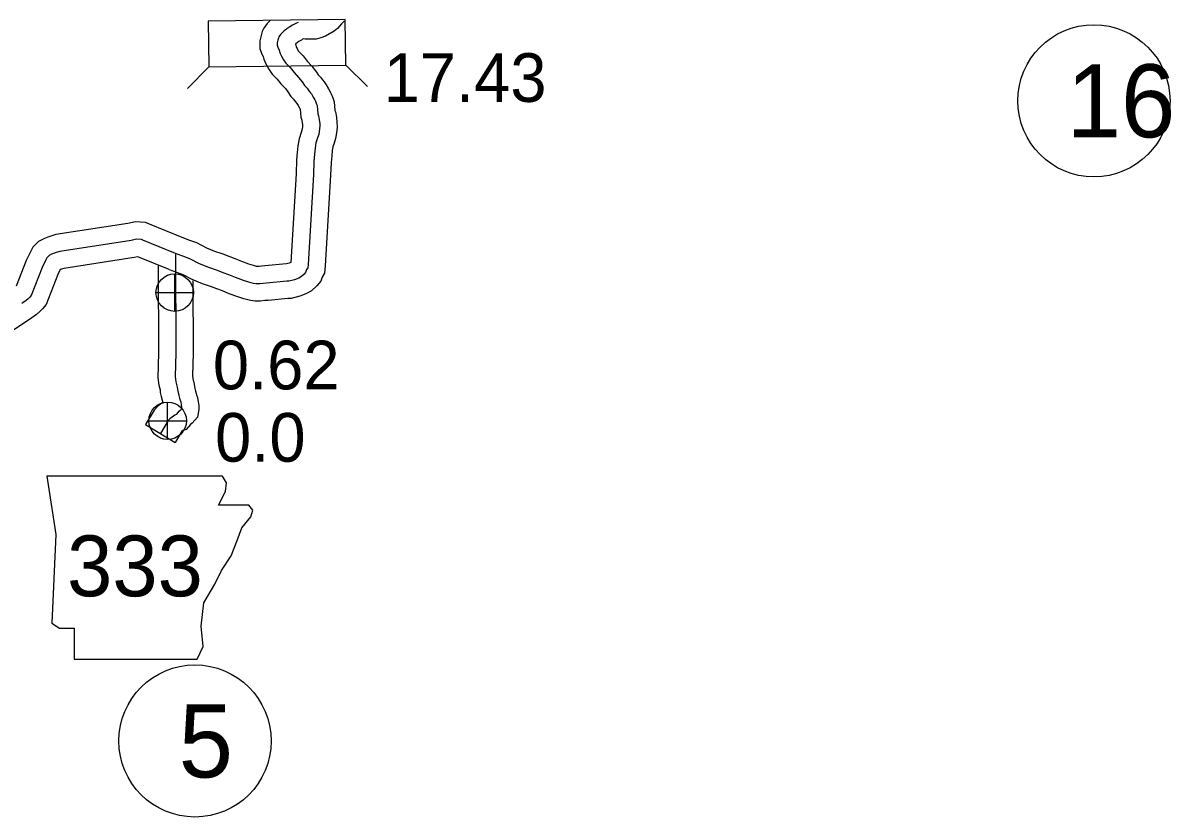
# Model space of a CAD drawing. Extents: x -83719 to 153526, y -11835 to 11446.
# Drawn here: x 13998.5 to 14330.4, y -2568 to -2338.3 of the extents above; entities that cross this region are included whole.
import ezdxf

# ---------------------------------------------------------------- set-up
doc = ezdxf.new("R2010")
doc.units = 0
for name, color, linetype in [('Level 10', 7, 'Continuous'), ('Level 11', 7, 'Continuous'), ('Level 20', 7, 'Continuous'), ('Level 21', 7, 'Continuous'), ('Level 25', 7, 'Continuous'), ('Level 26', 7, 'Continuous'), ('Level 27', 7, 'Continuous'), ('Level 58', 7, 'Continuous'), ('Level 59', 7, 'Continuous')]:
    doc.layers.add(name, color=color, linetype=linetype)

msp = doc.modelspace()

# ---------------------------------------------------------------- linework, layer by layer
at = {"layer": 'Level 10'}
msp.add_line((14033.94, -2454.45), (14042.47, -2459.65), dxfattribs=at)
for points in [[(14037.63, -2408.56), (14037.7, -2433.68), (14037.45, -2440.95), (14037.82, -2443.1), (14038.12, -2444.46), (14038.2, -2445.16), (14038.47, -2446.36), (14038.76, -2447.42), (14038.94, -2448.06), (14037.61, -2449.03), (14036.46, -2450.3), (14033.94, -2454.45)], [(14047.64, -2412.87), (14047.7, -2433.84), (14047.48, -2440.26), (14047.64, -2441.18), (14048, -2442.81), (14048.08, -2443.51), (14048.18, -2443.97), (14048.4, -2444.76), (14048.6, -2445.49), (14048.7, -2445.83), (14048.98, -2446.63), (14049.35, -2449), (14049.3, -2450.09), (14049, -2452.36), (14047.42, -2454.01), (14046.93, -2454.44), (14045.71, -2455.85), (14044.76, -2456.19), (14044.45, -2456.41), (14042.47, -2459.65)]]:
    msp.add_lwpolyline(points, dxfattribs=at)
at = {"layer": 'Level 11'}
for points in [[(14070.04, -2337.51), (14069.12, -2338.45), (14068.17, -2339.82), (14067.68, -2340.83), (14067.32, -2341.96), (14066.94, -2343.54), (14066.97, -2345.73), (14067.6, -2347.31), (14067.93, -2348.02), (14068.18, -2348.83), (14068.74, -2350.18), (14069.61, -2351.69), (14070.58, -2353.12), (14072.01, -2354.55), (14073.09, -2355.88), (14074.35, -2357.29), (14075.11, -2358.25), (14075.92, -2359.58), (14076.75, -2360.39), (14077.19, -2361.06), (14077.71, -2361.6), (14078.08, -2362.24), (14078.62, -2363.24)], [(14091.4, -2337.79), (14090.61, -2338.53), (14089.44, -2339.96), (14088.47, -2340.71), (14087.31, -2341.38), (14087.11, -2341.49), (14085.97, -2342.19), (14084.59, -2342.67), (14083.25, -2342.97), (14081.54, -2343.05), (14080.71, -2342.98), (14080.1, -2342.99), (14079.63, -2342.96), (14079.59, -2342.96), (14079.35, -2343.04), (14079.32, -2343.05), (14079, -2343.26), (14078.25, -2343.68), (14077.83, -2343.96), (14077.38, -2344.35), (14077.28, -2344.42), (14077.6, -2345.44), (14077.73, -2345.75), (14078.08, -2346.36), (14078.33, -2346.72), (14079.46, -2347.87), (14080.69, -2349.39), (14081.99, -2350.83), (14083.33, -2352.52), (14083.82, -2353.31), (14084.54, -2354.02), (14085.05, -2354.81), (14085.59, -2355.37), (14086.15, -2356.23), (14086.81, -2357.35), (14087.28, -2358.24), (14087.6, -2358.86), (14088.08, -2360.02), (14088.46, -2361.12)], [(14088.46, -2361.12), (14088.7, -2363.63), (14088.81, -2363.99), (14089.11, -2365.56), (14089.28, -2367.09), (14089.31, -2368.23), (14089.23, -2369.48), (14088.86, -2371.76), (14088.43, -2373.05), (14088.07, -2374.18), (14087.9, -2375.19), (14087.75, -2376.76), (14087.57, -2378.66), (14087.45, -2382.34), (14085.9, -2408.6), (14085.71, -2410.68), (14085.04, -2411.8), (14084.59, -2413), (14083.48, -2414.35), (14081.94, -2415.82), (14080.29, -2416.65), (14078.52, -2417.33), (14076.06, -2417.99), (14075.11, -2418.01), (14069.34, -2418.55), (14068.4, -2418.63), (14067.19, -2418.74), (14065.61, -2418.73), (14064.25, -2418.63), (14062.38, -2418.1), (14060.64, -2417.57), (14058.12, -2416.64), (14056.14, -2415.83), (14054.54, -2415.21), (14052.98, -2414.61), (14050.43, -2413.74), (14047.46, -2412.49), (14044.77, -2411.13), (14042.98, -2410.46), (14040.86, -2409.67)], [(14078.62, -2363.24), (14078.84, -2365.56), (14079.09, -2366.39), (14079.22, -2367.08), (14079.3, -2367.75), (14079.3, -2368.02), (14079.28, -2368.37), (14079.12, -2369.37), (14078.92, -2369.96), (14078.34, -2371.79), (14077.98, -2373.87), (14077.79, -2375.83), (14077.59, -2378.02), (14077.46, -2381.88), (14075.95, -2407.56), (14075.93, -2407.62), (14075.43, -2407.81), (14074.7, -2408), (14068.42, -2408.59), (14067.5, -2408.67), (14066.78, -2408.74), (14066.03, -2408.73), (14065.99, -2408.73), (14065.18, -2408.5), (14063.84, -2408.09), (14061.74, -2407.32), (14059.83, -2406.54), (14058.14, -2405.89), (14056.41, -2405.22), (14054, -2404.39), (14051.67, -2403.41), (14048.78, -2401.95), (14046.48, -2401.09), (14044.37, -2400.3)], [(14044.51, -2400.36), (14035.05, -2396.5), (14033.91, -2396.05), (14031.03, -2395.84), (14028.84, -2396.28), (14007.99, -2399.54), (14006.58, -2399.99), (14005.72, -2400.26), (14004.69, -2400.63), (14003.03, -2401.55), (14001.38, -2403.18), (14000.55, -2404.74), (13999.42, -2406.98), (13996.57, -2414.47)], [(14040.73, -2409.61), (14031.66, -2405.91), (14030.62, -2406.13), (14010.27, -2409.31), (14009.63, -2409.51), (14009.29, -2409.62), (14008.57, -2411.03), (14005.24, -2419.78), (14004.15, -2421.01), (14003.38, -2421.81), (14002.42, -2422.59), (14001.02, -2423.58), (13992.26, -2429.49)]]:
    msp.add_lwpolyline(points, dxfattribs=at)
at = {"layer": 'Level 20'}
for p, q in [((14052.23, -2351), (14046.08, -2357.29)), ((14091.83, -2350.53), (14098.12, -2356.68))]:
    msp.add_line(p, q, dxfattribs=at)
msp.add_lwpolyline([(14052.23, -2351), (14091.83, -2350.53), (14091.67, -2337.33), (14052.08, -2337.8)], close=True, dxfattribs=at)
at = {"layer": 'Level 21'}
msp.add_lwpolyline([(14005.43, -2469.34), (14007.97, -2486.25), (14006.84, -2511.91), (14009.1, -2513.32), (14013.33, -2513.32), (14013.33, -2522.34), (14048.85, -2522.34), (14050.55, -2518.68), (14049.98, -2512.76), (14050.83, -2505.99), (14053.93, -2500.63), (14055.9, -2496.69), (14058.72, -2492.46), (14060.41, -2487.95), (14061.82, -2484.28), (14064.36, -2481.18), (14064.93, -2479.2), (14063.8, -2477.79), (14055.06, -2477.79), (14057.03, -2473.85), (14057.31, -2471.31), (14056.14, -2469.36)], close=True, dxfattribs=at)
at = {"layer": 'Level 26'}
for p, q in [((14042.37, -2421.72), (14042.37, -2410.88)), ((14036.95, -2416.3), (14047.78, -2416.3)), ((14040.32, -2458.78), (14040.32, -2447.95)), ((14034.9, -2453.36), (14045.74, -2453.36))]:
    msp.add_line(p, q, dxfattribs=at)
for centre in [(14042.37, -2416.3), (14040.32, -2453.36)]:
    msp.add_circle(centre, 5.42, dxfattribs=at)
at = {"layer": 'Level 27'}
for centre in [(14308.12, -2360.84), (14048.23, -2545.96)]:
    msp.add_circle(centre, 22, dxfattribs=at)
at = {"layer": 'Level 59'}
for points in [[(14078.02, -2338.21), (14077.59, -2338.35), (14076.96, -2338.63), (14076.43, -2338.97), (14075.63, -2339.41), (14074.77, -2339.99), (14074.31, -2340.4), (14074.01, -2340.6), (14073.62, -2341), (14072.99, -2341.65), (14072.5, -2342.35), (14072.34, -2342.69), (14072.14, -2343.3), (14071.95, -2344.1), (14071.96, -2344.73), (14072.2, -2345.33), (14072.61, -2346.23), (14072.89, -2347.13), (14073.23, -2347.96), (14073.84, -2349.03), (14074.46, -2349.92), (14075.74, -2351.21), (14076.89, -2352.64), (14078.17, -2354.06), (14079.22, -2355.38), (14079.87, -2356.45), (14080.65, -2357.21), (14081.12, -2357.94), (14081.66, -2358.5), (14081.9, -2358.86), (14082.44, -2359.79), (14082.85, -2360.56), (14083.06, -2360.96), (14083.4, -2361.79), (14083.54, -2362.19)], [(14083.54, -2362.19), (14083.77, -2364.59), (14083.95, -2365.19), (14084.17, -2366.32), (14084.29, -2367.42), (14084.3, -2368.12), (14084.25, -2368.92), (14083.99, -2370.57), (14083.67, -2371.51), (14083.2, -2372.99), (14082.94, -2374.53), (14082.77, -2376.3), (14082.58, -2378.34), (14082.46, -2382.11), (14080.92, -2408.22), (14080.84, -2409.09), (14080.51, -2409.63), (14080.2, -2410.47), (14079.81, -2410.94), (14079.02, -2411.69), (14078.27, -2412.08), (14076.98, -2412.57), (14075.36, -2413), (14074.82, -2413.01), (14068.88, -2413.57), (14067.95, -2413.65), (14066.99, -2413.74), (14065.82, -2413.73), (14065.12, -2413.68), (14063.78, -2413.3), (14062.24, -2412.83), (14059.93, -2411.98), (14057.98, -2411.18), (14056.34, -2410.55), (14054.7, -2409.92), (14052.22, -2409.06), (14049.56, -2407.95), (14046.77, -2406.54), (14044.73, -2405.78), (14042.62, -2404.98)], [(14042.62, -2404.98), (14033.19, -2401.14), (14032.79, -2400.98), (14031.35, -2400.87), (14029.73, -2401.21), (14009.13, -2404.43), (14008.1, -2404.75), (14007.34, -2405), (14006.75, -2405.21), (14006.06, -2405.59), (14005.44, -2406.2), (14004.99, -2407.05), (14004, -2409), (14000.9, -2417.14), (14000.47, -2417.62), (13999.99, -2418.13), (13999.4, -2418.61), (13998.18, -2419.47)], [(14042.62, -2404.98), (14042.7, -2433.76), (14042.47, -2440.61), (14042.73, -2442.14), (14043.06, -2443.63), (14043.14, -2444.33), (14043.32, -2445.16), (14043.58, -2446.09), (14043.79, -2446.86), (14043.93, -2447.36), (14044.11, -2447.85), (14044.26, -2448.85), (14044.34, -2449.12), (14044.31, -2449.65), (14044.26, -2450.09), (14043.96, -2450.39), (14043.37, -2450.91), (14042.79, -2451.58), (14042.39, -2451.73), (14040.98, -2452.76), (14040.49, -2453.3), (14038.21, -2457.05)]]:
    msp.add_lwpolyline(points, dxfattribs=at)

# ---------------------------------------------------------------- texts
at = {"layer": 'Level 21'}
msp.add_text('333', height=17.6, dxfattribs=at).set_placement((14011.24, -2504.13))
at = {"layer": 'Level 25'}
for s, p in [('0.62', (14053.39, -2444.28)), ('0.0', (14054.03, -2465.2))]:
    msp.add_text(s, height=14.08, dxfattribs=at).set_placement(p)
at = {"layer": 'Level 27'}
for s, p in [('16', (14300.24, -2371.4)), ('5', (14043.51, -2556.52))]:
    msp.add_text(s, height=21.12, dxfattribs=at).set_placement(p)
at = {"layer": 'Level 58'}
msp.add_text('17.43', height=14.08, dxfattribs=at).set_placement((14102.75, -2361.15))

doc.saveas('drawing.dxf')
